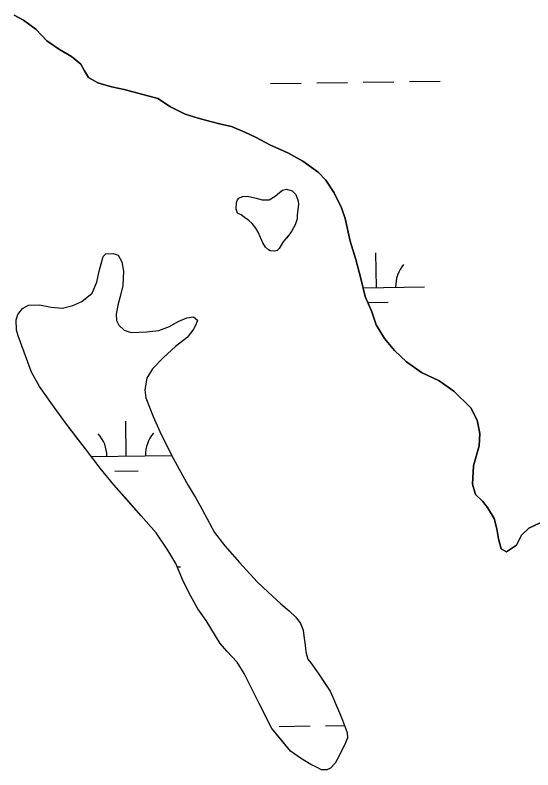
# Model space of a CAD drawing. Extents: x 3767014 to 3805179, y 361544 to 387384.
# Drawn here: x 3771448 to 3771984, y 375681 to 376462 of the extents above; entities that cross this region are included whole.
import ezdxf

# ---------------------------------------------------------------- set-up
doc = ezdxf.new("R2010")
doc.units = 0
doc.layers.add('V-TOPO-SHOR', color=7, linetype='Continuous')
doc.layers.add('V-WETL-SWMP', color=7, linetype='Continuous')

msp = doc.modelspace()

# ---------------------------------------------------------------- linework, layer by layer
at = {"layer": 'V-TOPO-SHOR'}
for points in [[(3771446.556, 376461.675), (3771456.284, 376456.455), (3771469.483, 376446.874), (3771480.692, 376434.971), (3771493.511, 376426.181), (3771505.956, 376418.964), (3771515.65, 376411), (3771519.475, 376403.895), (3771523.698, 376397.178), (3771533.422, 376391.564), (3771547.477, 376387.462), (3771560.763, 376384.544), (3771595.524, 376375.467), (3771608.733, 376366.673), (3771623.915, 376359.028), (3771637.186, 376354.936), (3771650.076, 376351.63), (3771660.619, 376348.751), (3771671.953, 376346.25), (3771685.595, 376340.585), (3771696.498, 376335.347), (3771712.065, 376326.913), (3771729.991, 376319.233), (3771745.552, 376310.406), (3771761.473, 376299.226), (3771769.593, 376290.889), (3771778.045, 376277.847), (3771785.676, 376262.069), (3771789.451, 376251.049), (3771794.634, 376227.857), (3771800.651, 376208.575), (3771805.88, 376188.912), (3771810.34, 376170.435), (3771817.189, 376154.67), (3771821.717, 376141.286), (3771830.153, 376127.067), (3771840.567, 376114.39), (3771852.957, 376102.864), (3771868.487, 376091.686), (3771886.794, 376083.217), (3771901.937, 376072.437), (3771919.74, 376055.352), (3771926.233, 376042.335), (3771928.797, 376028.585), (3771928.24, 376016.051), (3771922.483, 375995.356), (3771921.448, 375976.166), (3771924.445, 375965.545), (3771931.801, 375958.789), (3771936.808, 375952.059), (3771943.712, 375940.605), (3771946.708, 375929.984), (3771948.142, 375919.777), (3771951.138, 375909.156), (3771956.588, 375906.342), (3771966.869, 375913.26), (3771972.095, 375923.381), (3771979.636, 375930.729), (3771991.463, 375936.06)], [(3771681.865, 376255.044), (3771677.968, 376256.662), (3771676.458, 376260.992), (3771676.938, 376267.646), (3771678.148, 376270.374), (3771679.348, 376272.315), (3771683.287, 376273.833), (3771688.384, 376274.156), (3771697.369, 376272.08), (3771703.615, 376270.431), (3771710.666, 376270.339), (3771712.64, 376271.488), (3771716.984, 376274.175), (3771721.347, 376278.035), (3771724.511, 376280.343), (3771728.834, 376281.464), (3771734.689, 376279.819), (3771737.01, 376277.437), (3771738.556, 376275.85), (3771740.819, 376269.159), (3771741.165, 376265.631), (3771740.315, 376260.547), (3771739.846, 376254.678), (3771739.795, 376250.76)], [(3771739.795, 376250.76), (3771737.753, 376244.518), (3771734.147, 376238.296), (3771732.148, 376235.187), (3771728.961, 376231.312), (3771725.379, 376227.048), (3771724.58, 376225.885), (3771720.978, 376220.054), (3771718.993, 376218.121), (3771716.634, 376217.367), (3771711.938, 376217.822), (3771709.99, 376218.631), (3771706.892, 376221.414), (3771704.211, 376226.151), (3771701.934, 376231.667), (3771699.263, 376237.186), (3771696.963, 376241.134), (3771693.107, 376245.886), (3771689.623, 376249.066), (3771685.355, 376252.255), (3771684.968, 376252.652), (3771681.865, 376255.044)], [(3771753.793, 375791.267), (3771761.491, 375780.582), (3771768.795, 375769.513), (3771773.792, 375761.999), (3771776.843, 375755.689), (3771780.263, 375747.413), (3771784.071, 375738.74), (3771786.727, 375732.041), (3771789.754, 375723.771), (3771791.65, 375719.042), (3771791.972, 375713.549), (3771789.141, 375706.924), (3771786.325, 375701.472), (3771783.505, 375695.629), (3771779.088, 375687.456), (3771774.316, 375682.424), (3771770.374, 375680.515), (3771764.887, 375680.587), (3771759.826, 375683.396), (3771753.986, 375686.217), (3771743.094, 375692.631), (3771732.998, 375699.819), (3771724.122, 375710.518), (3771713.705, 375723.197), (3771707.205, 375735.825), (3771700.328, 375749.242), (3771691.931, 375766.598), (3771685.056, 375780.408), (3771677.759, 375791.871), (3771666.935, 375803.379), (3771659.982, 375811.308), (3771645.399, 375835.018), (3771636.936, 375847.279), (3771629.66, 375860.311), (3771622.016, 375875.304), (3771614.033, 375894.224), (3771605.983, 375908.048), (3771593.672, 375925.847), (3771578.222, 375943.296), (3771563.933, 375959.555), (3771550.029, 375975.415), (3771535.757, 375992.847), (3771520.729, 376012.643), (3771513.02, 376022.543), (3771499.915, 376039.568), (3771486.441, 376058.168), (3771472.969, 376077.159), (3771464.544, 376092.165), (3771450.922, 376129.58), (3771449.04, 376135.482), (3771448.791, 376146.462), (3771450.431, 376151.928), (3771455.215, 376158.135), (3771461.531, 376161.582), (3771472.902, 376161.824), (3771485.02, 376159.313), (3771496.767, 376158.377), (3771507.384, 376160.98), (3771516.846, 376165.168), (3771527.546, 376174.044), (3771532.396, 376185.347), (3771534.897, 376196.681), (3771539.015, 376211.914), (3771541.796, 376214.621), (3771549.247, 376214.916), (3771554.322, 376213.282), (3771558.148, 376206.175), (3771559.985, 376196.744), (3771559.397, 376181.857), (3771556.505, 376170.528), (3771554.035, 376161.545), (3771552.346, 376152.159), (3771552.649, 376145.493), (3771554.938, 376140.76), (3771560.751, 376135.589), (3771567.773, 376133.143), (3771584.243, 376133.713), (3771596.414, 376135.122), (3771607.443, 376139.287), (3771616.53, 376144.657), (3771625.594, 376148.456), (3771632.271, 376149.546), (3771636.537, 376145.962), (3771635.308, 376142.058), (3771632.891, 376136.996), (3771625.719, 376128.075), (3771613.839, 376118.822), (3771601.536, 376107.224), (3771590.016, 376095.616), (3771584.01, 376085.896), (3771581.892, 376073.772), (3771582.959, 376065.527), (3771590.547, 376046.222), (3771597.4, 376030.846), (3771609.237, 376006.78), (3771617.662, 375991.774), (3771626.848, 375974.8), (3771634.526, 375962.549), (3771639.125, 375954.65)], [(3771639.125, 375954.65), (3771654.041, 375926.234), (3771664.834, 375912.373), (3771679.897, 375895.321), (3771690.717, 375883.421), (3771698.835, 375874.692), (3771709.673, 375864.358), (3771722.844, 375852.426), (3771731.374, 375845.26), (3771738.341, 375838.506), (3771743.352, 375832.167), (3771746.004, 375825.077), (3771746.711, 375819.189), (3771748.155, 375809.762), (3771748.845, 375802.699), (3771750.709, 375795.227), (3771753.793, 375791.267)]]:
    msp.add_lwpolyline(points, dxfattribs=at)
at = {"layer": 'V-WETL-SWMP'}
for p, q in [((3771456.285, 376456.454), (3771446.556, 376461.676)), ((3771469.484, 376446.875), (3771456.285, 376456.454)), ((3771480.693, 376434.972), (3771469.484, 376446.875)), ((3771493.51, 376426.182), (3771480.693, 376434.972)), ((3771505.956, 376418.965), (3771493.51, 376426.182)), ((3771515.65, 376411), (3771505.956, 376418.965)), ((3771519.476, 376403.896), (3771515.65, 376411)), ((3771523.698, 376397.178), (3771519.476, 376403.896)), ((3771533.422, 376391.564), (3771523.698, 376397.178)), ((3771547.477, 376387.461), (3771533.422, 376391.564)), ((3771560.763, 376384.544), (3771547.477, 376387.461)), ((3771711.996, 376390.797), (3771743.993, 376391.241)), ((3771759.991, 376391.463), (3771791.988, 376391.908)), ((3771807.987, 376392.13), (3771839.984, 376392.574)), ((3771855.982, 376392.797), (3771887.979, 376393.241)), ((3771595.523, 376375.467), (3771560.763, 376384.544)), ((3771608.733, 376366.673), (3771595.523, 376375.467)), ((3771623.916, 376359.028), (3771608.733, 376366.673)), ((3771637.187, 376354.935), (3771623.916, 376359.028)), ((3771650.077, 376351.631), (3771637.187, 376354.935)), ((3771660.62, 376348.75), (3771650.077, 376351.631)), ((3771671.952, 376346.25), (3771660.62, 376348.75)), ((3771685.595, 376340.585), (3771671.952, 376346.25)), ((3771696.499, 376335.347), (3771685.595, 376340.585)), ((3771712.065, 376326.913), (3771696.499, 376335.347)), ((3771729.991, 376319.233), (3771712.065, 376326.913)), ((3771745.552, 376310.407), (3771729.991, 376319.233)), ((3771761.473, 376299.226), (3771745.552, 376310.407)), ((3771769.594, 376290.889), (3771761.473, 376299.226)), ((3771778.045, 376277.846), (3771769.594, 376290.889)), ((3771785.676, 376262.07), (3771778.045, 376277.846)), ((3771789.451, 376251.048), (3771785.676, 376262.07)), ((3771794.634, 376227.858), (3771789.451, 376251.048)), ((3771800.651, 376208.576), (3771794.634, 376227.858)), ((3771821.783, 376179.697), (3771821.283, 376215.694)), ((3771805.88, 376188.913), (3771800.651, 376208.576)), ((3771810.341, 376170.435), (3771805.88, 376188.913)), ((3771808.151, 376179.508), (3771871.778, 376180.392)), ((3771817.189, 376154.67), (3771810.341, 376170.435)), ((3771813.074, 376164.144), (3771833.996, 376164.434)), ((3771821.716, 376141.286), (3771817.189, 376154.67)), ((3771830.152, 376127.067), (3771821.716, 376141.286)), ((3771840.567, 376114.39), (3771830.152, 376127.067)), ((3771852.957, 376102.863), (3771840.567, 376114.39)), ((3771868.487, 376091.686), (3771852.957, 376102.863)), ((3771886.795, 376083.217), (3771868.487, 376091.686)), ((3771901.938, 376072.437), (3771886.795, 376083.217)), ((3771919.741, 376055.352), (3771901.938, 376072.437)), ((3771926.233, 376042.335), (3771919.741, 376055.352)), ((3771562.745, 376005.269), (3771562.245, 376041.266)), ((3771928.796, 376028.585), (3771926.233, 376042.335)), ((3771928.24, 376016.051), (3771928.796, 376028.585)), ((3771922.483, 375995.356), (3771928.24, 376016.051)), ((3771526.706, 376004.769), (3771609.718, 376005.922)), ((3771550.96, 375989.673), (3771574.958, 375990.006)), ((3771921.448, 375976.167), (3771922.483, 375995.356)), ((3771924.444, 375965.546), (3771921.448, 375976.167)), ((3771931.801, 375958.788), (3771924.444, 375965.546)), ((3771936.808, 375952.06), (3771931.801, 375958.788)), ((3771943.712, 375940.605), (3771936.808, 375952.06)), ((3771946.708, 375929.984), (3771943.712, 375940.605)), ((3771991.464, 375936.06), (3771979.637, 375930.729)), ((3771948.142, 375919.776), (3771946.708, 375929.984)), ((3771979.637, 375930.729), (3771972.095, 375923.381)), ((3771951.138, 375909.156), (3771948.142, 375919.776)), ((3771972.095, 375923.381), (3771966.868, 375913.26)), ((3771966.868, 375913.26), (3771956.588, 375906.341)), ((3771956.588, 375906.341), (3771951.138, 375909.156)), ((3771615.579, 375890.56), (3771618.935, 375890.607)), ((3771721.238, 375725.511), (3771753.235, 375725.955)), ((3771769.233, 375726.177), (3771788.772, 375726.449))]:
    msp.add_line(p, q, dxfattribs=at)
msp.add_lwpolyline([(3771681.865, 376255.044), (3771677.968, 376256.662), (3771676.458, 376260.992), (3771676.937, 376267.646), (3771678.148, 376270.373), (3771679.349, 376272.316), (3771683.286, 376273.832), (3771688.384, 376274.157), (3771697.368, 376272.08), (3771703.615, 376270.431), (3771710.666, 376270.339), (3771716.985, 376274.174), (3771721.346, 376278.035), (3771724.51, 376280.344), (3771728.835, 376281.463), (3771734.69, 376279.819), (3771738.556, 376275.85), (3771740.819, 376269.16), (3771741.165, 376265.63), (3771740.315, 376260.547), (3771739.846, 376254.677), (3771739.795, 376250.76), (3771737.754, 376244.518), (3771734.147, 376238.296), (3771732.147, 376235.188), (3771725.38, 376227.049), (3771720.978, 376220.054), (3771718.994, 376218.121), (3771716.634, 376217.368), (3771711.938, 376217.822), (3771709.99, 376218.631), (3771706.892, 376221.414), (3771704.211, 376226.151), (3771701.933, 376231.666), (3771699.262, 376237.186), (3771696.963, 376241.134), (3771693.107, 376245.886), (3771689.623, 376249.066), (3771685.355, 376252.256), (3771684.968, 376252.653)], close=True, dxfattribs=at)
for points in [[(3771639.126, 375954.65), (3771654.041, 375926.233), (3771664.834, 375912.373), (3771679.897, 375895.321), (3771690.717, 375883.421), (3771698.834, 375874.691), (3771709.673, 375864.358), (3771722.844, 375852.427), (3771731.373, 375845.26), (3771738.34, 375838.505), (3771743.353, 375832.168), (3771746.004, 375825.078), (3771746.71, 375819.189), (3771748.155, 375809.763), (3771748.846, 375802.699), (3771750.708, 375795.227), (3771753.792, 375791.266), (3771761.492, 375780.583), (3771773.791, 375761.999), (3771776.844, 375755.688), (3771780.264, 375747.412), (3771784.07, 375738.739), (3771786.726, 375732.04), (3771789.753, 375723.77), (3771791.651, 375719.041), (3771791.971, 375713.549), (3771789.141, 375706.923), (3771786.326, 375701.472), (3771783.505, 375695.63), (3771779.087, 375687.456), (3771774.317, 375682.423), (3771770.373, 375680.515), (3771764.886, 375680.587), (3771759.827, 375683.397), (3771753.985, 375686.217), (3771743.094, 375692.631), (3771732.997, 375699.819), (3771713.705, 375723.198), (3771700.327, 375749.242), (3771691.931, 375766.599), (3771685.056, 375780.408), (3771677.759, 375791.87), (3771666.935, 375803.379), (3771659.983, 375811.309), (3771645.399, 375835.018), (3771636.936, 375847.28), (3771629.66, 375860.31), (3771622.017, 375875.305), (3771614.033, 375894.224), (3771605.983, 375908.048), (3771593.673, 375925.847), (3771578.223, 375943.296), (3771550.03, 375975.415), (3771535.756, 375992.848), (3771520.728, 376012.643), (3771499.915, 376039.569), (3771486.44, 376058.168), (3771472.97, 376077.159), (3771464.543, 376092.164), (3771450.922, 376129.579), (3771449.04, 376135.483), (3771448.791, 376146.461), (3771450.431, 376151.927), (3771455.216, 376158.136), (3771461.532, 376161.581), (3771472.902, 376161.824), (3771485.02, 376159.313), (3771496.767, 376158.376), (3771507.384, 376160.98), (3771516.846, 376165.168), (3771527.546, 376174.043), (3771532.397, 376185.347), (3771534.897, 376196.681), (3771539.016, 376211.914), (3771541.796, 376214.621), (3771549.247, 376214.915), (3771554.321, 376213.281), (3771558.148, 376206.176), (3771559.984, 376196.744), (3771559.397, 376181.857), (3771556.505, 376170.528), (3771554.035, 376161.545), (3771552.345, 376152.16), (3771552.649, 376145.493), (3771554.939, 376140.759), (3771560.751, 376135.588), (3771567.774, 376133.144), (3771584.244, 376133.712), (3771596.414, 376135.121), (3771607.443, 376139.288), (3771616.529, 376144.657), (3771625.594, 376148.457), (3771632.271, 376149.546), (3771636.536, 376145.962), (3771635.309, 376142.059), (3771632.891, 376136.995), (3771625.719, 376128.074), (3771613.839, 376118.822), (3771601.536, 376107.224), (3771590.017, 376095.616), (3771584.01, 376085.896)], [(3771584.01, 376085.896), (3771581.892, 376073.772), (3771582.959, 376065.527), (3771590.546, 376046.222), (3771597.4, 376030.845), (3771609.236, 376006.78), (3771617.662, 375991.775), (3771626.847, 375974.801), (3771634.526, 375962.549), (3771639.126, 375954.65)]]:
    msp.add_lwpolyline(points, dxfattribs=at)
for centre, start, end in [((3771877.014, 376180.939), 140.024034, 181.567693), ((3771507.5, 376004.977), 0.024037, 41.567696), ((3771617.976, 376006.511), 140.024034, 181.567693)]:
    msp.add_arc(centre, 35.246, start, end, dxfattribs=at)

doc.saveas('drawing.dxf')
